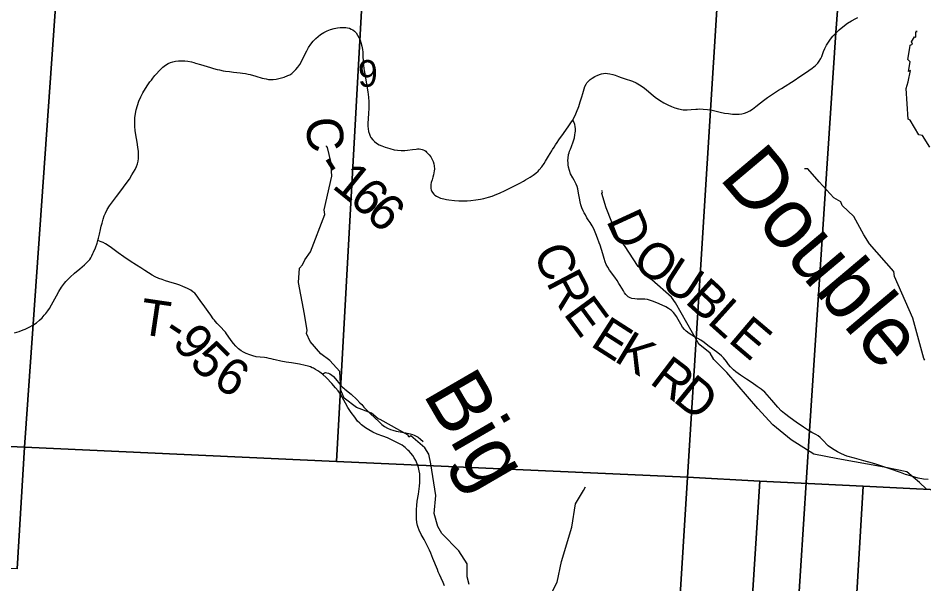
# Model space of a CAD drawing. Extents: x 0 to 34, y 0 to 22.
# Drawn here: x 27.11 to 28.533, y 16.186 to 17.075 of the extents above; entities that cross this region are included whole.
import ezdxf

# ---------------------------------------------------------------- set-up
doc = ezdxf.new("R2010")
doc.units = 0
for name, color, linetype in [('GM_X_County_Road', 7, 'Continuous'), ('GM_X_County_Road_Text', 7, 'Continuous'), ('GM_X_County_Text', 7, 'Continuous'), ('GM_X_Minor_River', 7, 'Continuous'), ('GM_X_Minor_River_Text', 7, 'Continuous'), ('GM_X_Section', 7, 'Continuous'), ('GM_X_Section_Text', 7, 'Continuous'), ('GM_X_Township_Road', 7, 'Continuous'), ('GM_X_Township_Road_Text', 7, 'Continuous')]:
    doc.layers.add(name, color=color, linetype=linetype)

msp = doc.modelspace()

# ---------------------------------------------------------------- linework, layer by layer
at = {"layer": 'GM_X_County_Road'}
for points in [[(28.3947, 17.0523), (28.3996, 17.057), (28.4053, 17.0618), (28.4128, 17.0673), (28.419, 17.0714), (28.4255, 17.0749), (28.4288, 17.0763)], [(27.1041, 16.5807), (27.1112, 16.5831), (27.1176, 16.5857), (27.1204, 16.5868), (27.1267, 16.5896), (27.1326, 16.593), (27.1383, 16.5968), (27.1432, 16.6008), (27.1473, 16.6046), (27.1506, 16.6084), (27.153, 16.6112), (27.156, 16.6153), (27.1588, 16.6193), (27.1621, 16.6247), (27.1697, 16.6389), (27.1736, 16.6459), (27.1779, 16.6527), (27.1823, 16.6587), (27.1846, 16.6615), (27.1868, 16.6638), (27.1911, 16.6682), (27.1979, 16.6745), (27.2064, 16.6817), (27.2137, 16.6876), (27.2187, 16.6923), (27.222, 16.6961), (27.2238, 16.6986), (27.2256, 16.702), (27.2272, 16.7054), (27.2282, 16.7077), (27.231, 16.7146), (27.2336, 16.7216), (27.2349, 16.7258), (27.236, 16.7294), (27.2375, 16.7361), (27.2391, 16.7432), (27.2403, 16.7486), (27.2415, 16.7534), (27.2432, 16.7593), (27.245, 16.7646), (27.2469, 16.7691), (27.2497, 16.7746), (27.2532, 16.7804), (27.2577, 16.787), (27.2641, 16.7953), (27.2709, 16.804), (27.2794, 16.8153), (27.2843, 16.8223), (27.2884, 16.8292), (27.2933, 16.8378), (27.2954, 16.8423), (27.2969, 16.8464), (27.298, 16.8507), (27.2986, 16.855), (27.2989, 16.86), (27.2986, 16.8657), (27.2978, 16.8725), (27.2964, 16.8804), (27.2943, 16.8919), (27.2933, 16.8986), (27.2928, 16.9053), (27.2927, 16.9121), (27.2931, 16.9188), (27.294, 16.9255), (27.2952, 16.9315), (27.297, 16.938), (27.2994, 16.945), (27.3023, 16.9517), (27.3056, 16.9582), (27.3097, 16.965), (27.3134, 16.9706), (27.3167, 16.9751), (27.3189, 16.978), (27.3211, 16.981), (27.3246, 16.9853), (27.3254, 16.9862), (27.3326, 16.994), (27.337, 16.9982), (27.3409, 17.0013), (27.3451, 17.0039), (27.3489, 17.0057), (27.3524, 17.0068), (27.3566, 17.0078), (27.3615, 17.0084), (27.367, 17.0085), (27.3717, 17.0083), (27.3762, 17.0077), (27.3822, 17.0065), (27.3858, 17.0056), (27.3882, 17.0049), (27.3959, 17.0027), (27.4012, 17.001), (27.4066, 16.9994), (27.4119, 16.9977), (27.4167, 16.9963), (27.4221, 16.9949), (27.4257, 16.994), (27.4318, 16.9928), (27.4355, 16.9922), (27.4416, 16.9914), (27.4478, 16.9907), (27.4533, 16.9901), (27.4582, 16.9895), (27.4619, 16.989), (27.4668, 16.9882), (27.471, 16.9874), (27.474, 16.9867), (27.4829, 16.9841), (27.4931, 16.9811), (27.4992, 16.9798), (27.5029, 16.9791), (27.5067, 16.9789), (27.5104, 16.979), (27.5148, 16.9797), (27.5215, 16.9812), (27.5275, 16.9829), (27.5334, 16.9851), (27.5362, 16.9865), (27.5394, 16.9886), (27.5427, 16.9914), (27.5458, 16.9945), (27.549, 16.9984), (27.5519, 17.0025), (27.5552, 17.0085), (27.5596, 17.0174), (27.5629, 17.0241), (27.5659, 17.0294), (27.5694, 17.0345), (27.5733, 17.0393), (27.5771, 17.0434), (27.5808, 17.0466), (27.5848, 17.0495), (27.5899, 17.0528), (27.5949, 17.0553), (27.6001, 17.0573), (27.606, 17.059), (27.6114, 17.0601), (27.6157, 17.0605), (27.6206, 17.0607), (27.6243, 17.0606), (27.6273, 17.0603), (27.6302, 17.0595), (27.633, 17.0583), (27.6356, 17.0568), (27.6379, 17.0549), (27.6404, 17.0522), (27.6429, 17.0487), (27.6451, 17.045), (27.6468, 17.0411), (27.6482, 17.0371), (27.6497, 17.0311), (27.6505, 17.0263), (27.6509, 17.0221), (27.6512, 17.0142), (27.6514, 17.0092), (27.6518, 17.0049), (27.6521, 17.0012), (27.6532, 16.9926), (27.6535, 16.9908), (27.6558, 16.978), (27.6589, 16.9597), (27.66, 16.951), (27.6604, 16.944), (27.6606, 16.9362), (27.6605, 16.9327), (27.6602, 16.9267), (27.6593, 16.9165), (27.659, 16.9109), (27.659, 16.9059), (27.6594, 16.9016), (27.6602, 16.8972), (27.6614, 16.893), (27.6627, 16.8901), (27.6639, 16.8879), (27.6666, 16.8844), (27.6692, 16.8817), (27.6726, 16.8789), (27.677, 16.8763), (27.681, 16.8745), (27.6863, 16.8725), (27.6934, 16.8703), (27.7001, 16.8687), (27.7057, 16.8678), (27.7113, 16.8674), (27.7144, 16.8674), (27.7169, 16.8675), (27.7214, 16.868), (27.7293, 16.8689), (27.7348, 16.8696), (27.7372, 16.8698), (27.7396, 16.8699), (27.742, 16.8697), (27.7442, 16.8692), (27.746, 16.8685), (27.7484, 16.8672), (27.7499, 16.8661), (27.7514, 16.8648), (27.7529, 16.8634), (27.7554, 16.8607), (27.7579, 16.8573), (27.7597, 16.8541), (27.7614, 16.8502), (27.7625, 16.8467), (27.7632, 16.8431), (27.7635, 16.8382), (27.7632, 16.8352), (27.7628, 16.8322), (27.7622, 16.8291), (27.7613, 16.8254), (27.7599, 16.8214), (27.7586, 16.8172), (27.7581, 16.8141), (27.7578, 16.8104), (27.7581, 16.8077), (27.7586, 16.8054), (27.7594, 16.8031), (27.7605, 16.8013), (27.7625, 16.7989), (27.7644, 16.7972), (27.767, 16.7954), (27.7698, 16.7939), (27.7734, 16.7925), (27.7782, 16.7912), (27.7825, 16.7904), (27.7862, 16.7898), (27.7949, 16.7886), (27.8017, 16.7882), (27.808, 16.7881), (27.8148, 16.7884), (27.821, 16.7889), (27.8285, 16.7898), (27.8358, 16.7909), (27.8411, 16.792), (27.8449, 16.7929), (27.8485, 16.7939), (27.8544, 16.7959), (27.8614, 16.7986), (27.8659, 16.8006), (27.8745, 16.8044), (27.8895, 16.8118), (27.8977, 16.8162), (27.9036, 16.8194), (27.9068, 16.8211), (27.9106, 16.8232), (27.9142, 16.8257), (27.9189, 16.8287), (27.9229, 16.8317), (27.9266, 16.8351), (27.9283, 16.8369), (27.9325, 16.8418), (27.9361, 16.8469), (27.9382, 16.8504), (27.9429, 16.8585), (27.948, 16.867), (27.9492, 16.8692), (27.9516, 16.8728), (27.954, 16.8764), (27.9564, 16.88), (27.9593, 16.884), (27.9665, 16.8941), (27.975, 16.9064), (27.9801, 16.9142), (27.9808, 16.9153), (27.9827, 16.9185), (27.9847, 16.9224), (27.987, 16.9275), (27.9903, 16.9363), (27.9928, 16.9439), (27.9952, 16.9517), (27.9968, 16.957), (27.9978, 16.9606), (27.9987, 16.9642), (28.0001, 16.9682), (28.0018, 16.9715), (28.0031, 16.9735), (28.0055, 16.9763), (28.0081, 16.9788), (28.0115, 16.9813), (28.0158, 16.9838), (28.0203, 16.9858), (28.0243, 16.9873), (28.0259, 16.9878), (28.0293, 16.9885), (28.0324, 16.9888), (28.0354, 16.9886), (28.039, 16.988), (28.0438, 16.9869), (28.0477, 16.9856), (28.053, 16.9836), (28.057, 16.982), (28.0618, 16.9804), (28.0665, 16.9789), (28.07, 16.9778), (28.075, 16.9761), (28.0803, 16.9737), (28.0858, 16.9708), (28.0914, 16.967), (28.0963, 16.9633), (28.1042, 16.9564), (28.1105, 16.9513), (28.1172, 16.9466), (28.1241, 16.9423), (28.1301, 16.9391), (28.1358, 16.9365), (28.1411, 16.9345), (28.147, 16.9328), (28.1544, 16.9315), (28.1607, 16.9315), (28.1669, 16.9319), (28.1743, 16.9326), (28.1767, 16.9326), (28.1804, 16.9329), (28.1859, 16.9326), (28.1926, 16.9319), (28.1999, 16.9306), (28.2126, 16.9277), (28.2193, 16.9263), (28.2255, 16.9253), (28.2317, 16.9247), (28.2373, 16.9244), (28.2423, 16.9245), (28.2467, 16.925), (28.251, 16.9259), (28.2551, 16.9275), (28.259, 16.9295), (28.2632, 16.9323), (28.2685, 16.9365), (28.2758, 16.9424), (28.2807, 16.9462), (28.2867, 16.9505), (28.2934, 16.9551), (28.3044, 16.962), (28.3091, 16.965), (28.3306, 16.9786), (28.3363, 16.9824), (28.3466, 16.9894), (28.3568, 16.9966), (28.3621, 17.0009), (28.3657, 17.0045), (28.3683, 17.008), (28.3706, 17.0118), (28.3722, 17.0152), (28.3751, 17.0228), (28.3772, 17.0279), (28.3797, 17.0328), (28.3826, 17.0376), (28.3857, 17.0422), (28.3896, 17.047), (28.3947, 17.0523)]]:
    msp.add_lwpolyline(points, dxfattribs=at)
at = {"layer": 'GM_X_County_Text'}
for points in [[(27.0716, 14.2873), (27.1862, 14.3829), (27.4012, 14.5633), (27.5003, 14.6738), (27.528, 14.7368), (27.5892, 14.8006), (27.6689, 14.9115), (27.8265, 15.0679), (27.967, 15.1616), (28.1376, 15.2493), (28.2671, 15.2953), (28.2799, 15.2948), (28.2867, 15.4004), (28.3527, 16.4269), (28.3944, 17.0528), (28.4159, 17.3358), (28.4427, 17.7695)], [(28.4427, 17.7695), (28.4159, 17.3358), (28.3944, 17.0528), (28.3527, 16.4269), (28.2867, 15.4004), (28.2799, 15.2948), (28.3301, 15.293), (28.3692, 15.2637), (28.4182, 15.3245), (28.4801, 15.3522), (28.6571, 15.3822), (28.9104, 15.3867), (29.0987, 15.3975), (29.1238, 15.3963), (29.3286, 15.3596), (29.3112, 15.3354), (29.211, 15.3094), (29.213, 15.295), (29.3097, 15.2479), (29.423, 15.2518), (29.4264, 15.2648), (29.4018, 15.2725), (29.4304, 15.2876), (29.5713, 15.2568)]]:
    msp.add_lwpolyline(points, dxfattribs=at)
at = {"layer": 'GM_X_Minor_River'}
for points in [[(28.542, 16.8729), (28.5303, 16.8912), (28.5246, 16.8919), (28.511, 16.9151), (28.5079, 16.9166), (28.5049, 16.9648), (28.5079, 16.9751), (28.5113, 16.993), (28.5082, 16.9914), (28.5109, 17.0066), (28.5075, 17.0104), (28.5105, 17.0287), (28.5112, 17.0329), (28.5146, 17.0344), (28.5131, 17.0382), (28.5176, 17.0458), (28.5199, 17.0454), (28.5199, 17.0538), (28.5222, 17.0546), (28.5199, 17.0546)], [(27.8183, 16.1853), (27.8149, 16.1975), (27.8149, 16.218), (27.802, 16.2381), (27.7751, 16.2654), (27.7691, 16.2768), (27.7634, 16.2969), (27.7656, 16.3254), (27.758, 16.3752), (27.7546, 16.39), (27.7486, 16.4003), (27.7266, 16.4188), (27.7236, 16.4169), (27.7225, 16.4203), (27.6782, 16.4449), (27.6752, 16.4457), (27.665, 16.4548), (27.6412, 16.4635), (27.6219, 16.4783), (27.6166, 16.4908), (27.615, 16.52), (27.5995, 16.5375), (27.5851, 16.5477), (27.5685, 16.5674), (27.5624, 16.5796), (27.5639, 16.5845), (27.5594, 16.6104), (27.5502, 16.6601), (27.5517, 16.6826), (27.5563, 16.6879), (27.56, 16.6955), (27.5687, 16.7084), (27.5914, 16.767), (27.5906, 16.7742), (27.6023, 16.8271), (27.6007, 16.8503), (27.5954, 16.8723), (27.5939, 16.8742), (27.5943, 16.8746)], [(28.534, 16.5377), (28.5325, 16.5408), (28.5154, 16.6038), (28.4866, 16.6695), (28.4855, 16.6771), (28.4469, 16.7207), (28.4382, 16.7348), (28.4223, 16.7636), (28.4041, 16.781), (28.4022, 16.7867), (28.3909, 16.7928), (28.3678, 16.8182), (28.35, 16.8387), (28.3451, 16.8387)], [(28.536, 16.3355), (28.5255, 16.3458), (28.5058, 16.3625), (28.4702, 16.37), (28.3976, 16.3831), (28.3598, 16.3903), (28.3243, 16.4126), (28.2955, 16.4361), (28.2717, 16.4619), (28.2229, 16.5188), (28.2024, 16.5392), (28.1968, 16.5491), (28.1805, 16.562), (28.1782, 16.5654), (28.1423, 16.628), (28.1362, 16.6371), (28.1052, 16.6644), (28.0961, 16.6701), (28.0931, 16.6773), (28.0836, 16.6853), (28.0624, 16.7183), (28.0514, 16.7323), (28.0336, 16.7775), (28.0264, 16.7996), (28.0279, 16.8026), (28.0264, 16.8045)], [(27.8558, 16.0439), (27.8582, 16.0579), (27.8903, 16.096), (27.9249, 16.1279), (27.9566, 16.1892), (27.9633, 16.2213), (27.9793, 16.2754), (27.9853, 16.3121), (27.9977, 16.3333), (28.0012, 16.3389)]]:
    msp.add_lwpolyline(points, dxfattribs=at)
at = {"layer": 'GM_X_Section'}
for points in [[(28.2266, 17.4004), (29.2849, 17.3606), (29.2195, 16.3096), (29.0277, 16.3171), (28.8298, 16.3203), (28.6263, 16.3303), (28.4372, 16.34), (28.2749, 16.348), (28.1612, 16.354), (28.2124, 17.1731)], [(27.1786, 17.2427), (27.1198, 16.4014), (27.0508, 16.4046), (27.0684, 16.6654), (27.1074, 17.2433)], [(27.656, 17.2106), (27.6098, 16.3785), (27.1198, 16.4014), (27.1786, 17.2427)], [(28.2124, 17.1731), (28.1612, 16.354), (27.6098, 16.3785), (27.656, 17.2106)], [(27.0508, 16.4046), (27.1198, 16.4014), (27.1082, 16.21), (26.067, 16.2576), (26.0791, 16.4497)], [(28.2749, 16.348), (28.4372, 16.34), (28.3846, 15.4569), (28.359, 15.4546), (28.3249, 15.4515), (28.259, 15.4426), (28.2381, 15.4388), (28.2283, 15.4365), (28.216, 15.4343)], [(28.4372, 16.34), (28.6263, 16.3303), (28.572, 15.4729), (28.5552, 15.472), (28.5329, 15.4712), (28.5147, 15.4704), (28.5048, 15.4689), (28.4954, 15.4662), (28.4813, 15.4643), (28.4741, 15.4632), (28.4635, 15.4627), (28.437, 15.4612), (28.4162, 15.4596), (28.3889, 15.4573), (28.3846, 15.4569)]]:
    msp.add_lwpolyline(points, close=True, dxfattribs=at)
for points in [[(27.1082, 16.21), (27.1198, 16.4014), (27.6098, 16.3785), (28.1612, 16.354), (28.1022, 15.4021), (28.0942, 15.3994), (28.073, 15.3933), (28.0541, 15.3891), (28.0393, 15.3864), (28.0147, 15.3799), (27.9901, 15.3708), (27.9704, 15.362), (27.9454, 15.3502), (27.9269, 15.3415), (27.9046, 15.3316), (27.8826, 15.3209), (27.8697, 15.3133), (27.8576, 15.3061), (27.8429, 15.297), (27.8281, 15.2875), (27.8077, 15.2753), (27.7994, 15.27), (27.7971, 15.2681), (27.0537, 15.3245)], [(28.1022, 15.4021), (28.1612, 16.354), (28.2749, 16.348), (28.216, 15.4343)]]:
    msp.add_lwpolyline(points, dxfattribs=at)
at = {"layer": 'GM_X_Township_Road'}
for points in [[(28.3538, 16.4259), (28.3529, 16.4264), (28.3433, 16.4325), (28.3321, 16.4406), (28.3225, 16.4473), (28.3138, 16.454), (28.3086, 16.4585), (28.3033, 16.4642), (28.2935, 16.475), (28.2865, 16.4832), (28.2825, 16.4874), (28.2771, 16.4923), (28.2709, 16.4968), (28.2628, 16.5025), (28.254, 16.5081), (28.2444, 16.5143), (28.2373, 16.5196), (28.2336, 16.5227), (28.229, 16.5275), (28.2257, 16.5313), (28.2224, 16.5357), (28.218, 16.5414), (28.2144, 16.5449), (28.2086, 16.5493), (28.1933, 16.561), (28.1872, 16.5656), (28.182, 16.5695), (28.1772, 16.572), (28.172, 16.5747), (28.1637, 16.5798), (28.1592, 16.5834), (28.1564, 16.5861), (28.1535, 16.5898), (28.1507, 16.5944), (28.1464, 16.6019), (28.1438, 16.6065), (28.1415, 16.6101), (28.139, 16.613), (28.1363, 16.6158), (28.1314, 16.6191), (28.1273, 16.6217), (28.1167, 16.6267), (28.1079, 16.6303), (28.1017, 16.6323), (28.0985, 16.6331), (28.094, 16.6337), (28.0908, 16.6337), (28.0822, 16.634), (28.0784, 16.6343), (28.074, 16.635), (28.071, 16.636), (28.0682, 16.6375), (28.0659, 16.6394), (28.0644, 16.641), (28.0624, 16.6436), (28.0604, 16.647), (28.0554, 16.6554), (28.0535, 16.6586), (28.0506, 16.6629), (28.0468, 16.6686), (28.0389, 16.6793), (28.036, 16.6839), (28.0335, 16.6885), (28.0321, 16.6923), (28.0303, 16.6977), (28.0282, 16.7048), (28.026, 16.7118), (28.0239, 16.7184), (28.0226, 16.7224), (28.0199, 16.7299), (28.0173, 16.7367), (28.0153, 16.7419), (28.0136, 16.7454), (28.0115, 16.7491), (28.0081, 16.7544), (28.0053, 16.7585), (28.0033, 16.7617), (28.0008, 16.7661), (27.9991, 16.7692), (27.9971, 16.7725), (27.9952, 16.7772), (27.9938, 16.7822), (27.9926, 16.7865), (27.9915, 16.7924), (27.9902, 16.8002), (27.9888, 16.8071), (27.9878, 16.8107), (27.9864, 16.8145), (27.9849, 16.8174), (27.983, 16.821), (27.9811, 16.8243), (27.9776, 16.8308), (27.9756, 16.8359), (27.9743, 16.8413), (27.9737, 16.845), (27.9735, 16.8481), (27.9734, 16.8517), (27.9736, 16.8555), (27.9745, 16.861), (27.9752, 16.8637), (27.976, 16.8664), (27.9773, 16.8697), (27.9789, 16.8739), (27.9817, 16.8812), (27.9835, 16.8872), (27.9844, 16.8918), (27.9849, 16.895), (27.9852, 16.898), (27.9852, 16.9017), (27.9849, 16.9049), (27.9841, 16.9083), (27.9825, 16.9123), (27.9808, 16.9153)], [(27.7796, 16.1832), (27.7775, 16.1887), (27.7743, 16.1953), (27.7716, 16.2009), (27.7696, 16.2054), (27.7682, 16.2088), (27.7613, 16.226), (27.7579, 16.2346), (27.756, 16.2392), (27.7522, 16.2468), (27.7474, 16.2559), (27.743, 16.264), (27.7397, 16.2706), (27.7379, 16.2751), (27.737, 16.2782), (27.7362, 16.2828), (27.7357, 16.2885), (27.7355, 16.2921), (27.7355, 16.3033), (27.7358, 16.3094), (27.7365, 16.3161), (27.7385, 16.3276), (27.7391, 16.3313), (27.7398, 16.3357), (27.7404, 16.3399), (27.7408, 16.3455), (27.7408, 16.3536), (27.7405, 16.3593), (27.7398, 16.3642), (27.7386, 16.3691), (27.7366, 16.375), (27.7342, 16.3801), (27.7319, 16.3844), (27.7295, 16.388), (27.7265, 16.3918), (27.7238, 16.3949), (27.722, 16.3965), (27.7196, 16.3988), (27.7175, 16.4006), (27.7158, 16.402), (27.7128, 16.4041), (27.7096, 16.406), (27.7034, 16.4091), (27.7006, 16.4105), (27.6951, 16.4134), (27.69, 16.4157), (27.6824, 16.4185), (27.6737, 16.4218), (27.6669, 16.4248), (27.6603, 16.4283), (27.6551, 16.4315), (27.6489, 16.4363), (27.6462, 16.4387), (27.6429, 16.4423), (27.6383, 16.4482), (27.6329, 16.4557), (27.6278, 16.4635), (27.6237, 16.4704), (27.6187, 16.4797), (27.6158, 16.4845), (27.6123, 16.4897), (27.6084, 16.4946), (27.6026, 16.5011), (27.5939, 16.51), (27.5877, 16.5158), (27.5836, 16.5189), (27.5802, 16.5213), (27.577, 16.5233), (27.5738, 16.5251), (27.5715, 16.5261), (27.5688, 16.5272), (27.5651, 16.5284), (27.5603, 16.5298), (27.5515, 16.5318), (27.5389, 16.5339), (27.5309, 16.535), (27.5225, 16.5365), (27.5134, 16.5383), (27.5109, 16.539), (27.507, 16.5401), (27.5039, 16.5408), (27.5001, 16.5416), (27.4965, 16.5421), (27.4898, 16.5427), (27.4836, 16.5434), (27.4782, 16.5446), (27.4736, 16.5461), (27.4679, 16.5484), (27.4635, 16.5506), (27.4599, 16.5528), (27.456, 16.5559), (27.4516, 16.5601), (27.4478, 16.5641), (27.4441, 16.5689), (27.4398, 16.5755), (27.437, 16.5795), (27.4352, 16.5819), (27.4329, 16.5847), (27.4284, 16.5895), (27.4225, 16.5957), (27.4193, 16.5993), (27.4179, 16.6008), (27.4162, 16.6031), (27.4124, 16.6086), (27.4083, 16.6144), (27.4027, 16.6218), (27.3958, 16.6315), (27.3895, 16.6405), (27.3871, 16.6432), (27.3843, 16.6455), (27.3807, 16.6479), (27.3758, 16.6504), (27.3686, 16.6538), (27.3634, 16.6558), (27.3575, 16.6577), (27.3516, 16.6593), (27.341, 16.6627), (27.3358, 16.6645), (27.3306, 16.6664), (27.3251, 16.6689), (27.3204, 16.6714), (27.3144, 16.6752), (27.3084, 16.679), (27.3022, 16.6829), (27.2954, 16.6872), (27.2855, 16.6935), (27.2757, 16.7001), (27.2666, 16.7066), (27.2561, 16.7143), (27.2511, 16.718), (27.247, 16.7208), (27.2431, 16.7227), (27.2403, 16.7239), (27.2349, 16.7258)], [(27.5877, 16.5158), (27.5892, 16.5171), (27.5909, 16.5179), (27.5927, 16.5183), (27.5948, 16.5182), (27.5972, 16.5177), (27.5995, 16.5167), (27.6021, 16.515), (27.6048, 16.5125), (27.6081, 16.5087), (27.6151, 16.5), (27.6194, 16.4956), (27.6211, 16.4939), (27.623, 16.4922), (27.6326, 16.4843), (27.6418, 16.476), (27.6465, 16.4711), (27.6495, 16.468), (27.6528, 16.4643), (27.6629, 16.4542), (27.6701, 16.4473), (27.6762, 16.4413), (27.6811, 16.4369), (27.6853, 16.4338), (27.6901, 16.431), (27.6946, 16.4289), (27.6981, 16.4277), (27.7036, 16.4264), (27.7188, 16.4236), (27.7255, 16.4223), (27.7291, 16.4213), (27.732, 16.4202), (27.7351, 16.4186), (27.7382, 16.4167), (27.7417, 16.4139), (27.7457, 16.4101)], [(28.5393, 16.3503), (28.5319, 16.3511), (28.5236, 16.3527), (28.5116, 16.356), (28.5038, 16.3583), (28.4956, 16.3612), (28.4791, 16.3671), (28.4651, 16.3719), (28.4571, 16.3745), (28.4516, 16.3762), (28.4382, 16.3799), (28.4237, 16.3837), (28.4116, 16.387), (28.4029, 16.3905), (28.3968, 16.3937), (28.3892, 16.3986), (28.3824, 16.4034), (28.3733, 16.4125), (28.3695, 16.4162), (28.3663, 16.4191), (28.363, 16.4211), (28.3566, 16.4243), (28.3538, 16.4259)]]:
    msp.add_lwpolyline(points, dxfattribs=at)

# ---------------------------------------------------------------- texts
at = {"layer": 'GM_X_County_Road_Text'}
for s, rotation, p in [('C', 276.8307, (27.5603, 16.9166)), ('-', 302.6784, (27.5752, 16.8442)), ('1', 321.0253, (27.601, 16.8098)), ('6', 317.3096, (27.6275, 16.7884)), ('6', 317.0906, (27.6532, 16.7647))]:
    msp.add_text(s, height=0.0568, rotation=rotation, dxfattribs=at).set_placement(p)
at = {"layer": 'GM_X_Minor_River_Text'}
for s, rotation, p in [('Double', 310.1353, (28.2094, 16.8241)), ('Big', 300.1353, (27.7444, 16.4852))]:
    msp.add_text(s, height=0.09469, rotation=rotation, dxfattribs=at).set_placement(p)
at = {"layer": 'GM_X_Section_Text'}
msp.add_text('9', height=0.0419, rotation=0, dxfattribs=at).set_placement((27.6434, 16.9676))
at = {"layer": 'GM_X_Township_Road_Text'}
for s, rotation, p in [('D', 294.7141, (28.0328, 16.7575)), ('C', 293.4802, (27.9179, 16.7072)), ('O', 321.3458, (28.0714, 16.6896)), ('U', 327.1464, (28.1155, 16.6547)), ('R', 297.6571, (27.9384, 16.6603)), ('B', 317.7636, (28.1556, 16.6291)), ('T', 351.5826, (27.2982, 16.5793)), ('E', 306.3456, (27.9651, 16.611)), ('L', 318.0924, (28.1904, 16.5975)), ('E', 319.7162, (28.2233, 16.5679)), ('-', 326.5903, (27.3342, 16.5754)), ('9', 308.4209, (27.3502, 16.5658)), ('E', 327.3764, (28.0068, 16.5613)), ('K', 328.9222, (28.044, 16.5375)), ('5', 315.1774, (27.3768, 16.5329)), ('6', 328.862, (27.4132, 16.4992)), ('R', 322.7648, (28.0999, 16.5027)), ('D', 320.9272, (28.1367, 16.4747))]:
    msp.add_text(s, height=0.0568, rotation=rotation, dxfattribs=at).set_placement(p)

doc.saveas('drawing.dxf')
